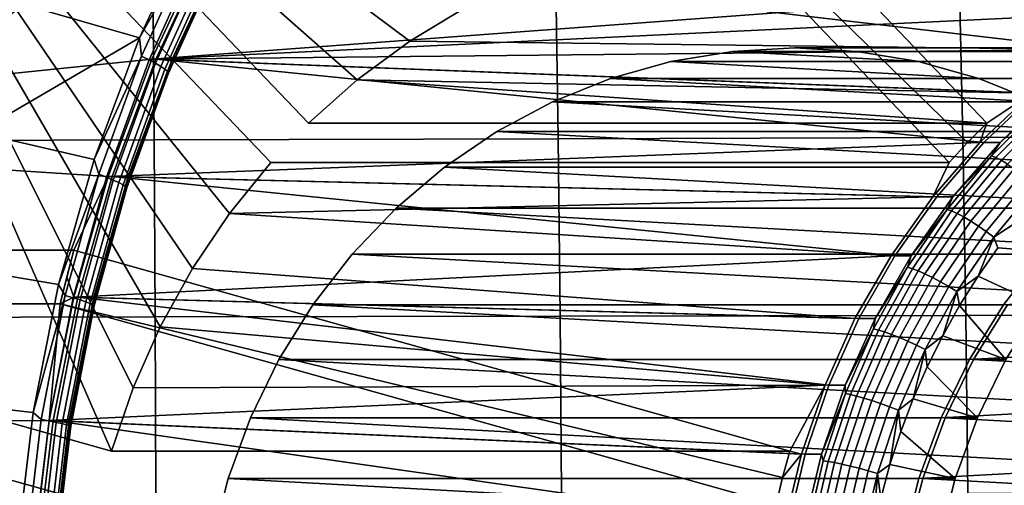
# Model space of a CAD drawing. Header units: metres. Extents: x -25 to 132, y -25 to 25.
# Tile 251 of 278: x 112.54 to 116.1, y 0.67 to 2.35. Entities that reach past the tile are written whole.
import ezdxf

# ---------------------------------------------------------------- set-up
doc = ezdxf.new("R2010")
doc.units = ezdxf.units.M
doc.layers.add('solid_12_061_071_XXX', color=7, linetype='CONTINUOUS')

msp = doc.modelspace()

# ---------------------------------------------------------------- linework, layer by layer
at = {"layer": 'solid_12_061_071_XXX'}
for points in [[(113.58268, 1.978589, 85.123039), (116.033257, 1.978589, 77.107559), (114.139229, 3.959155, 76.528496), (111.688652, 3.959155, 84.543976)], [(113.949371, 2.275235, 85.235146), (111.688652, 3.959155, 84.543976), (114.150352, 2.396574, 85.296593)], [(113.759628, 2.135525, 85.177139), (111.688652, 3.959155, 84.543976), (113.949371, 2.275235, 85.235146)], [(113.58268, 1.978589, 85.123039), (111.688652, 3.959155, 84.543976), (113.759628, 2.135525, 85.177139)], [(115.964378, 1.909188, 77.086502), (114.00399, 3.817734, 76.487152), (114.139229, 3.959155, 76.528496), (116.033257, 1.978589, 77.107559)], [(112.871986, 0.794925, 84.905762), (110.284706, 1.519862, 84.114746), (111.26976, 3.484027, 84.415909), (111.553413, 3.817734, 84.502632)], [(115.89801, 1.837168, 77.066208), (113.447433, 1.837168, 85.081688), (111.553413, 3.817734, 84.502632), (114.00399, 3.817734, 76.487152)], [(113.297348, 1.652122, 85.035805), (111.553413, 3.817734, 84.502632), (113.447433, 1.837168, 85.081688)], [(113.16375, 1.453714, 84.994957), (111.553413, 3.817734, 84.502632), (113.297348, 1.652122, 85.035805)], [(113.047714, 1.243557, 84.95948), (111.553413, 3.817734, 84.502632), (113.16375, 1.453714, 84.994957)], [(112.950195, 1.023362, 84.929672), (111.553413, 3.817734, 84.502632), (113.047714, 1.243557, 84.95948)], [(112.871986, 0.794925, 84.905762), (111.553413, 3.817734, 84.502632), (112.950195, 1.023362, 84.929672)], [(115.89801, 1.837168, 77.066208), (114.00399, 3.817734, 76.487152), (115.964378, 1.909188, 77.086502)], [(112.553688, 2.407564, 75.416328), (113.170265, 2.710287, 75.604836), (112.972572, 2.286868, 75.544395)], [(112.972572, 2.286868, 75.544395), (113.170265, 2.710287, 75.604836), (113.167526, 2.632782, 75.607178)], [(112.972572, 2.286868, 75.544395), (113.167526, 2.632782, 75.607178), (112.980484, 2.220597, 75.549995)], [(113.193428, 2.617118, 75.624542), (113.0075, 2.207385, 75.567703), (112.980484, 2.220597, 75.549995), (113.167526, 2.632782, 75.607178)], [(113.208839, 2.61773, 76.085144), (110.586266, 2.354609, 84.20694), (110.419258, 1.943613, 84.155884), (113.017906, 2.209318, 76.026772)], [(113.215889, 2.602422, 75.646843), (113.031006, 2.194989, 75.590317), (113.0075, 2.207385, 75.567703), (113.193428, 2.617118, 75.624542)], [(116.846466, 2.494468, 77.197281), (117.085068, 2.583741, 77.270233), (113.208839, 2.61773, 76.085144), (113.017906, 2.209318, 76.026772)], [(113.23423, 2.589141, 75.673393), (113.050293, 2.183788, 75.617157), (113.031006, 2.194989, 75.590317), (113.215889, 2.602422, 75.646843)], [(113.222885, 2.61773, 76.0392), (113.031952, 2.209318, 75.980827), (113.090424, 2.209325, 75.789566), (113.281349, 2.617711, 75.847939)], [(116.210609, 2.087129, 76.952644), (113.031952, 2.209318, 75.980827), (113.222885, 2.61773, 76.0392), (116.414139, 2.244978, 77.01487)], [(113.281349, 2.617711, 75.847939), (113.090424, 2.209325, 75.789566), (113.257431, 2.55737, 75.804558)], [(116.631454, 2.381181, 77.081306), (116.414139, 2.244978, 77.01487), (113.222885, 2.61773, 76.0392)], [(113.020805, 2.557195, 99.57412), (113.025925, 1.918149, 99.590981), (114.485344, 1.922434, 99.932465), (114.475311, 2.562802, 99.91497)], [(113.247894, 2.577681, 75.703392), (113.064774, 2.174122, 75.647408), (113.050293, 2.183788, 75.617157), (113.23423, 2.589141, 75.673393)], [(113.256462, 2.568389, 75.735916), (113.073997, 2.166285, 75.680138), (113.064774, 2.174122, 75.647408), (113.247894, 2.577681, 75.703392)], [(113.259674, 2.561549, 75.769989), (113.077698, 2.160516, 75.714355), (113.073997, 2.166285, 75.680138), (113.256462, 2.568389, 75.735916)], [(113.257431, 2.55737, 75.804558), (113.075752, 2.156991, 75.749016), (113.077698, 2.160516, 75.714355), (113.259674, 2.561549, 75.769989)], [(114.475311, 2.562802, 99.91497), (114.485344, 1.922434, 99.932465), (115.947502, 1.926711, 100.262512), (115.932579, 2.568391, 100.244522)], [(115.932579, 2.568391, 100.244522), (115.947502, 1.926711, 100.262512), (117.412292, 1.930633, 100.581093), (117.392517, 2.573502, 100.562759)], [(111.569183, 2.551569, 99.221992), (111.569366, 1.913855, 99.238075), (113.025925, 1.918149, 99.590981), (113.020805, 2.557195, 99.57412)], [(113.090424, 2.209325, 75.789566), (113.075752, 2.156991, 75.749016), (113.257431, 2.55737, 75.804558)], [(116.846466, 2.494468, 77.197281), (113.017906, 2.209318, 76.026772), (116.617409, 2.381181, 77.127251)], [(112.500633, 2.366701, 75.403244), (112.553688, 2.407564, 75.416328), (112.972572, 2.286868, 75.544395), (112.385948, 1.944302, 75.365051)], [(114.150352, 2.396574, 85.296593), (116.617409, 2.381181, 77.127251), (116.400093, 2.244978, 77.060814), (113.949371, 2.275235, 85.235146)], [(116.617409, 2.381181, 77.127251), (113.017906, 2.209318, 76.026772), (116.400093, 2.244978, 77.060814)], [(112.385948, 1.944302, 75.365051), (112.972572, 2.286868, 75.544395), (112.809006, 1.847828, 75.494392)], [(112.809006, 1.847828, 75.494392), (112.972572, 2.286868, 75.544395), (112.980484, 2.220597, 75.549995)], [(116.400093, 2.244978, 77.060814), (113.017906, 2.209318, 76.026772), (116.196564, 2.087129, 76.998589)], [(113.949371, 2.275235, 85.235146), (116.400093, 2.244978, 77.060814), (116.196564, 2.087129, 76.998589), (113.759628, 2.135525, 85.177139)], [(115.564461, 2.237675, 85.728928), (115.114677, 2.237675, 85.591415), (115.339569, 2.25, 85.660172)], [(117.609642, 2.237671, 77.430611), (117.834572, 2.249998, 77.499374), (115.339569, 2.25, 85.660172), (115.114677, 2.237675, 85.591415)], [(117.834572, 2.249998, 77.499374), (118.059502, 2.237671, 77.568146), (115.564461, 2.237675, 85.728928), (115.339569, 2.25, 85.660172)], [(112.859879, 1.785826, 75.978462), (113.017906, 2.209318, 76.026772), (110.419258, 1.943613, 84.155884)], [(112.809006, 1.847828, 75.494392), (112.980484, 2.220597, 75.549995), (112.825775, 1.79401, 75.502693)], [(113.0075, 2.207385, 75.567703), (112.853706, 1.783336, 75.520683), (112.825775, 1.79401, 75.502693), (112.980484, 2.220597, 75.549995)], [(113.031006, 2.194989, 75.590317), (112.878075, 1.773322, 75.543564), (112.853706, 1.783336, 75.520683), (113.0075, 2.207385, 75.567703)], [(116.008797, 1.909174, 76.941177), (116.196564, 2.087129, 76.998589), (113.017906, 2.209318, 76.026772), (112.859879, 1.785826, 75.978462)], [(113.031952, 2.209318, 75.980827), (112.873924, 1.785826, 75.932518), (112.932404, 1.785847, 75.741257), (113.090424, 2.209325, 75.789566)], [(115.852692, 1.712866, 76.843216), (112.873924, 1.785826, 75.932518), (113.031952, 2.209318, 75.980827), (116.022842, 1.909174, 76.895233)], [(113.090424, 2.209325, 75.789566), (112.932404, 1.785847, 75.741257), (113.075752, 2.156991, 75.749016)], [(116.210609, 2.087129, 76.952644), (116.022842, 1.909174, 76.895233), (113.031952, 2.209318, 75.980827)], [(115.786934, 2.200829, 85.796944), (114.892204, 2.200829, 85.523399), (115.114677, 2.237675, 85.591415)], [(117.38723, 2.200835, 77.36261), (117.609642, 2.237671, 77.430611), (115.114677, 2.237675, 85.591415), (114.892204, 2.200829, 85.523399)], [(115.786934, 2.200829, 85.796944), (115.114677, 2.237675, 85.591415), (115.564461, 2.237675, 85.728928)], [(118.059502, 2.237671, 77.568146), (118.281921, 2.200835, 77.636147), (115.786934, 2.200829, 85.796944), (115.564461, 2.237675, 85.728928)], [(113.050293, 2.183788, 75.617157), (112.89814, 1.764272, 75.570641), (112.878075, 1.773322, 75.543564), (113.031006, 2.194989, 75.590317)], [(113.064774, 2.174122, 75.647408), (112.913292, 1.756463, 75.601097), (112.89814, 1.764272, 75.570641), (113.050293, 2.183788, 75.617157)], [(113.073997, 2.166285, 75.680138), (112.923065, 1.750131, 75.633987), (112.913292, 1.756463, 75.601097), (113.064774, 2.174122, 75.647408)], [(117.169678, 2.139878, 77.296097), (117.38723, 2.200835, 77.36261), (114.892204, 2.200829, 85.523399), (114.674644, 2.13987, 85.456886)], [(116.004494, 2.13987, 85.863464), (114.674644, 2.13987, 85.456886), (114.892204, 2.200829, 85.523399)], [(116.004494, 2.13987, 85.863464), (114.892204, 2.200829, 85.523399), (115.786934, 2.200829, 85.796944)], [(118.281921, 2.200835, 77.636147), (118.499474, 2.139878, 77.70266), (116.004494, 2.13987, 85.863464), (115.786934, 2.200829, 85.796944)], [(113.077698, 2.160516, 75.714355), (112.92717, 1.745471, 75.668327), (112.923065, 1.750131, 75.633987), (113.073997, 2.166285, 75.680138)], [(113.075752, 2.156991, 75.749016), (112.925468, 1.742623, 75.703072), (112.92717, 1.745471, 75.668327), (113.077698, 2.160516, 75.714355)], [(112.932404, 1.785847, 75.741257), (112.925468, 1.742623, 75.703072), (113.075752, 2.156991, 75.749016)], [(116.033257, 1.978589, 77.107559), (113.58268, 1.978589, 85.123039), (113.759628, 2.135525, 85.177139)], [(116.033257, 1.978589, 77.107559), (113.759628, 2.135525, 85.177139), (116.196564, 2.087129, 76.998589)], [(116.959389, 2.055469, 77.231804), (117.169678, 2.139878, 77.296097), (114.674644, 2.13987, 85.456886), (114.464409, 2.055482, 85.392609)], [(116.214729, 2.055482, 85.927734), (114.464409, 2.055482, 85.392609), (114.674644, 2.13987, 85.456886)], [(116.214729, 2.055482, 85.927734), (114.674644, 2.13987, 85.456886), (116.004494, 2.13987, 85.863464)], [(118.499474, 2.139878, 77.70266), (118.709755, 2.055469, 77.766945), (116.214729, 2.055482, 85.927734), (116.004494, 2.13987, 85.863464)], [(116.033257, 1.978589, 77.107559), (116.196564, 2.087129, 76.998589), (116.008797, 1.909174, 76.941177)], [(116.022842, 1.909174, 76.895233), (116.210609, 2.087129, 76.952644), (116.269081, 2.087128, 76.761375), (116.081329, 1.909188, 76.703979)], [(116.081329, 1.909188, 76.703979), (116.269081, 2.087128, 76.761375), (116.228287, 2.038228, 76.712593)], [(116.415398, 1.948563, 85.98909), (114.263741, 1.948563, 85.331261), (114.464409, 2.055482, 85.392609)], [(116.758728, 1.948557, 77.170456), (116.959389, 2.055469, 77.231804), (114.464409, 2.055482, 85.392609), (114.263741, 1.948563, 85.331261)], [(116.415398, 1.948563, 85.98909), (114.464409, 2.055482, 85.392609), (116.214729, 2.055482, 85.927734)], [(116.050652, 1.861117, 76.658287), (116.228287, 2.038228, 76.712593), (116.243797, 2.031399, 76.682091), (116.066765, 1.854882, 76.62796)], [(116.081329, 1.909188, 76.703979), (116.228287, 2.038228, 76.712593), (116.050652, 1.861117, 76.658287)], [(116.066765, 1.854882, 76.62796), (116.243797, 2.031399, 76.682091), (116.262283, 2.020247, 76.654671), (116.08622, 1.844699, 76.600845)], [(116.08622, 1.844699, 76.600845), (116.262283, 2.020247, 76.654671), (116.283188, 2.005111, 76.63118), (116.108437, 1.830877, 76.577751)], [(115.964378, 1.909188, 77.086502), (116.033257, 1.978589, 77.107559), (116.008797, 1.909174, 76.941177)], [(110.419258, 1.943613, 84.155884), (110.284706, 1.519862, 84.114746), (112.735283, 1.519862, 76.099266), (112.859879, 1.785826, 75.978462)], [(112.385948, 1.944302, 75.365051), (112.809006, 1.847828, 75.494392), (112.680595, 1.395796, 75.455132), (112.254303, 1.467988, 75.324799)], [(113.025925, 1.918149, 99.590981), (113.029633, 1.27886, 99.60305), (114.492561, 1.281745, 99.944992), (114.485344, 1.922434, 99.932465)], [(116.604301, 1.82028, 86.046844), (114.074837, 1.82028, 85.273506), (114.263741, 1.948563, 85.331261)], [(116.569862, 1.820297, 77.112717), (116.758728, 1.948557, 77.170456), (114.263741, 1.948563, 85.331261), (114.074837, 1.82028, 85.273506)], [(116.604301, 1.82028, 86.046844), (114.263741, 1.948563, 85.331261), (116.415398, 1.948563, 85.98909)], [(114.485344, 1.922434, 99.932465), (114.492561, 1.281745, 99.944992), (115.958214, 1.284628, 100.275391), (115.947502, 1.926711, 100.262512)], [(115.947502, 1.926711, 100.262512), (115.958214, 1.284628, 100.275391), (117.426476, 1.28728, 100.594223), (117.412292, 1.930633, 100.581093)], [(111.569366, 1.913855, 99.238075), (111.569527, 1.275974, 99.24958), (113.029633, 1.27886, 99.60305), (113.025925, 1.918149, 99.590981)], [(116.008797, 1.909174, 76.941177), (112.859879, 1.785826, 75.978462), (115.838646, 1.712866, 76.88916)], [(115.89801, 1.837168, 77.066208), (115.964378, 1.909188, 77.086502), (116.008797, 1.909174, 76.941177), (115.838646, 1.712866, 76.88916)], [(115.852692, 1.712866, 76.843216), (116.022842, 1.909174, 76.895233), (116.081329, 1.909188, 76.703979), (115.911163, 1.712862, 76.651955)], [(115.911163, 1.712862, 76.651955), (116.081329, 1.909188, 76.703979), (116.050652, 1.861117, 76.658287)], [(115.889923, 1.667151, 76.609146), (116.050652, 1.861117, 76.658287), (116.066765, 1.854882, 76.62796), (115.90657, 1.661566, 76.578987)], [(115.911163, 1.712862, 76.651955), (116.050652, 1.861117, 76.658287), (115.889923, 1.667151, 76.609146)], [(115.90657, 1.661566, 76.578987), (116.066765, 1.854882, 76.62796), (116.08622, 1.844699, 76.600845), (115.92691, 1.652444, 76.552139)], [(112.680595, 1.395796, 75.455132), (112.809006, 1.847828, 75.494392), (112.825775, 1.79401, 75.502693)], [(113.297348, 1.652122, 85.035805), (113.447433, 1.837168, 85.081688), (115.89801, 1.837168, 77.066208), (115.838646, 1.712866, 76.88916)], [(116.394814, 1.672068, 77.059196), (116.569862, 1.820297, 77.112717), (114.074837, 1.82028, 85.273506), (113.899796, 1.672063, 85.219994)], [(116.779343, 1.672063, 86.100357), (113.899796, 1.672063, 85.219994), (114.074837, 1.82028, 85.273506)], [(116.779343, 1.672063, 86.100357), (114.074837, 1.82028, 85.273506), (116.604301, 1.82028, 86.046844)], [(115.92691, 1.652444, 76.552139), (116.08622, 1.844699, 76.600845), (116.108437, 1.830877, 76.577751), (115.950325, 1.640063, 76.529411)], [(115.950325, 1.640063, 76.529411), (116.108437, 1.830877, 76.577751), (116.132736, 1.813839, 76.559395), (115.976089, 1.6248, 76.511505)], [(112.680595, 1.395796, 75.455132), (112.825775, 1.79401, 75.502693), (112.704384, 1.355788, 75.465584)], [(112.853706, 1.783336, 75.520683), (112.73304, 1.347721, 75.483788), (112.704384, 1.355788, 75.465584), (112.825775, 1.79401, 75.502693)], [(112.735847, 1.35019, 75.940536), (112.859879, 1.785826, 75.978462), (112.735283, 1.519862, 76.099266), (112.709686, 1.423505, 76.091438)], [(112.878075, 1.773322, 75.543564), (112.758087, 1.340153, 75.506882), (112.73304, 1.347721, 75.483788), (112.853706, 1.783336, 75.520683)], [(115.687714, 1.500052, 76.843018), (115.838646, 1.712866, 76.88916), (112.859879, 1.785826, 75.978462), (112.735847, 1.35019, 75.940536)], [(112.873924, 1.785826, 75.932518), (112.749893, 1.35019, 75.894592), (112.808365, 1.35017, 75.703331), (112.932404, 1.785847, 75.741257)], [(115.57148, 1.272762, 76.75724), (112.749893, 1.35019, 75.894592), (112.873924, 1.785826, 75.932518), (115.701759, 1.500052, 76.797073)], [(112.932404, 1.785847, 75.741257), (112.808365, 1.35017, 75.703331), (112.925468, 1.742623, 75.703072)], [(115.852692, 1.712866, 76.843216), (115.701759, 1.500052, 76.797073), (112.873924, 1.785826, 75.932518)], [(115.976089, 1.6248, 76.511505), (116.132736, 1.813839, 76.559395), (116.158379, 1.794101, 76.546326), (116.003441, 1.60712, 76.498955)], [(116.003441, 1.60712, 76.498955), (116.158379, 1.794101, 76.546326), (116.184578, 1.772266, 76.538948), (116.031525, 1.58756, 76.492149)], [(112.89814, 1.764272, 75.570641), (112.77877, 1.333314, 75.534149), (112.758087, 1.340153, 75.506882), (112.878075, 1.773322, 75.543564)], [(112.913292, 1.756463, 75.601097), (112.794449, 1.327412, 75.564758), (112.77877, 1.333314, 75.534149), (112.89814, 1.764272, 75.570641)], [(112.923065, 1.750131, 75.633987), (112.804649, 1.322628, 75.597786), (112.794449, 1.327412, 75.564758), (112.913292, 1.756463, 75.601097)], [(112.92717, 1.745471, 75.668327), (112.809067, 1.319106, 75.632225), (112.804649, 1.322628, 75.597786), (112.923065, 1.750131, 75.633987)], [(112.925468, 1.742623, 75.703072), (112.807556, 1.316953, 75.667023), (112.809067, 1.319106, 75.632225), (112.92717, 1.745471, 75.668327)], [(116.031525, 1.58756, 76.492149), (116.184578, 1.772266, 76.538948), (116.210548, 1.748998, 76.537483), (116.059502, 1.566717, 76.491302)], [(116.059502, 1.566717, 76.491302), (116.210548, 1.748998, 76.537483), (116.150322, 1.626924, 76.515938)], [(112.808365, 1.35017, 75.703331), (112.807556, 1.316953, 75.667023), (112.925468, 1.742623, 75.703072)], [(113.297348, 1.652122, 85.035805), (115.838646, 1.712866, 76.88916), (115.687714, 1.500052, 76.843018)], [(115.701759, 1.500052, 76.797073), (115.852692, 1.712866, 76.843216), (115.911163, 1.712862, 76.651955), (115.760223, 1.50004, 76.605804)], [(115.760223, 1.50004, 76.605804), (115.911163, 1.712862, 76.651955), (115.889923, 1.667151, 76.609146)], [(116.23555, 1.505533, 77.010506), (116.394814, 1.672068, 77.059196), (113.899796, 1.672063, 85.219994), (113.74057, 1.505557, 85.17131)], [(116.938568, 1.505557, 86.14904), (113.74057, 1.505557, 85.17131), (113.899796, 1.672063, 85.219994)], [(116.938568, 1.505557, 86.14904), (113.899796, 1.672063, 85.219994), (116.779343, 1.672063, 86.100357)], [(113.297348, 1.652122, 85.035805), (115.687714, 1.500052, 76.843018), (115.557434, 1.272762, 76.803185), (113.16375, 1.453714, 84.994957)], [(115.747559, 1.458087, 76.56562), (115.889923, 1.667151, 76.609146), (115.90657, 1.661566, 76.578987), (115.764679, 1.453203, 76.535606)], [(115.760223, 1.50004, 76.605804), (115.889923, 1.667151, 76.609146), (115.747559, 1.458087, 76.56562)], [(115.764679, 1.453203, 76.535606), (115.90657, 1.661566, 76.578987), (115.92691, 1.652444, 76.552139), (115.785797, 1.445225, 76.508995)], [(115.785797, 1.445225, 76.508995), (115.92691, 1.652444, 76.552139), (115.950325, 1.640063, 76.529411), (115.810265, 1.434397, 76.486588)], [(115.810265, 1.434397, 76.486588), (115.950325, 1.640063, 76.529411), (115.976089, 1.6248, 76.511505), (115.837341, 1.421048, 76.469078)], [(115.837341, 1.421048, 76.469078), (115.976089, 1.6248, 76.511505), (116.003441, 1.60712, 76.498955), (115.866196, 1.405584, 76.456993)], [(115.866196, 1.405584, 76.456993), (116.003441, 1.60712, 76.498955), (116.031525, 1.58756, 76.492149), (115.895958, 1.388478, 76.450706)], [(116.366608, 1.505604, 76.582062), (116.073746, 1.528545, 76.492523), (116.059502, 1.566717, 76.491302), (116.150322, 1.626924, 76.515938)], [(115.895958, 1.388478, 76.450706), (116.031525, 1.58756, 76.492149), (116.059502, 1.566717, 76.491302), (115.925713, 1.370248, 76.450394)], [(115.925713, 1.370248, 76.450394), (116.059502, 1.566717, 76.491302), (116.002098, 1.426324, 76.470619)], [(116.059502, 1.566717, 76.491302), (116.073746, 1.528545, 76.492523), (116.002098, 1.426324, 76.470619)], [(112.871986, 0.794925, 84.905762), (115.322563, 0.794925, 76.890282), (112.735283, 1.519862, 76.099266), (110.284706, 1.519862, 84.114746)], [(112.735283, 1.519862, 76.099266), (112.685776, 1.326677, 76.084129), (112.709686, 1.423505, 76.091438)], [(115.296104, 0.698811, 76.882187), (112.685776, 1.326677, 76.084129), (112.735283, 1.519862, 76.099266), (115.322563, 0.794925, 76.890282)], [(115.687714, 1.500052, 76.843018), (112.735847, 1.35019, 75.940536), (115.557434, 1.272762, 76.803185)], [(117.202988, 1.124985, 86.229881), (113.598824, 1.322524, 85.127975), (113.74057, 1.505557, 85.17131), (117.080315, 1.322524, 86.192375)], [(116.093834, 1.322531, 76.967178), (116.23555, 1.505533, 77.010506), (113.74057, 1.505557, 85.17131), (113.598824, 1.322524, 85.127975)], [(117.080315, 1.322524, 86.192375), (113.74057, 1.505557, 85.17131), (116.938568, 1.505557, 86.14904)], [(115.57148, 1.272762, 76.75724), (115.701759, 1.500052, 76.797073), (115.760223, 1.50004, 76.605804), (115.629951, 1.272771, 76.565979)], [(115.629951, 1.272771, 76.565979), (115.760223, 1.50004, 76.605804), (115.747559, 1.458087, 76.56562)], [(115.971161, 1.124999, 76.929672), (119.57531, 1.322531, 78.031578), (119.433594, 1.505533, 77.988251), (116.093834, 1.322531, 76.967178)], [(116.224815, 1.322507, 76.538704), (116.002098, 1.426324, 76.470619), (116.073746, 1.528545, 76.492523), (116.366608, 1.505604, 76.582062)], [(116.093834, 1.322531, 76.967178), (119.433594, 1.505533, 77.988251), (116.23555, 1.505533, 77.010506)], [(112.254303, 1.467988, 75.324799), (112.680595, 1.395796, 75.455132), (112.588364, 0.934305, 75.426933), (112.159813, 0.982331, 75.295914)], [(112.735847, 1.35019, 75.940536), (112.709686, 1.423505, 76.091438), (112.685776, 1.326677, 76.084129)], [(113.16375, 1.453714, 84.994957), (115.557434, 1.272762, 76.803185), (115.449089, 1.03323, 76.770065), (113.047714, 1.243557, 84.95948)], [(115.62484, 1.235819, 76.528099), (115.747559, 1.458087, 76.56562), (115.764679, 1.453203, 76.535606), (115.642372, 1.231679, 76.498215)], [(115.629951, 1.272771, 76.565979), (115.747559, 1.458087, 76.56562), (115.62484, 1.235819, 76.528099)], [(115.642372, 1.231679, 76.498215), (115.764679, 1.453203, 76.535606), (115.785797, 1.445225, 76.508995), (115.664162, 1.224917, 76.471802)], [(115.664162, 1.224917, 76.471802), (115.785797, 1.445225, 76.508995), (115.810265, 1.434397, 76.486588), (115.689545, 1.21574, 76.449684)], [(115.689545, 1.21574, 76.449684), (115.810265, 1.434397, 76.486588), (115.837341, 1.421048, 76.469078), (115.717743, 1.204426, 76.432518)], [(115.925713, 1.370248, 76.450394), (116.002098, 1.426324, 76.470619), (115.935501, 1.320459, 76.450256)], [(116.102158, 1.125005, 76.501205), (115.935501, 1.320459, 76.450256), (116.002098, 1.426324, 76.470619), (116.224815, 1.322507, 76.538704)], [(112.588364, 0.934305, 75.426933), (112.680595, 1.395796, 75.455132), (112.704384, 1.355788, 75.465584)], [(115.717743, 1.204426, 76.432518), (115.837341, 1.421048, 76.469078), (115.866196, 1.405584, 76.456993), (115.747894, 1.19132, 76.42083)], [(115.747894, 1.19132, 76.42083), (115.866196, 1.405584, 76.456993), (115.895958, 1.388478, 76.450706), (115.779091, 1.176821, 76.414978)], [(115.779091, 1.176821, 76.414978), (115.895958, 1.388478, 76.450706), (115.925713, 1.370248, 76.450394), (115.810387, 1.16137, 76.415138)], [(112.588364, 0.934305, 75.426933), (112.704384, 1.355788, 75.465584), (112.617111, 0.908773, 75.438904)], [(112.73304, 1.347721, 75.483788), (112.646294, 0.903366, 75.457268), (112.617111, 0.908773, 75.438904), (112.704384, 1.355788, 75.465584)], [(115.810387, 1.16137, 76.415138), (115.925713, 1.370248, 76.450394), (115.87413, 1.211205, 76.431496)], [(115.925713, 1.370248, 76.450394), (115.935501, 1.320459, 76.450256), (115.87413, 1.211205, 76.431496)], [(112.822487, 0.601739, 84.890625), (110.235199, -1.326677, 84.099609), (110.149117, -0.889367, 84.073296), (110.235199, 1.326677, 84.099609)], [(112.646637, 0.905279, 75.913269), (112.685776, 1.326677, 76.084129), (110.235199, 1.326677, 84.099609), (110.149117, 0.889367, 84.073296)], [(115.273064, 0.601739, 76.875145), (112.822487, 0.601739, 84.890625), (110.235199, 1.326677, 84.099609), (112.685776, 1.326677, 76.084129)], [(112.758087, 1.340153, 75.506882), (112.671829, 0.898293, 75.480507), (112.646294, 0.903366, 75.457268), (112.73304, 1.347721, 75.483788)], [(112.646637, 0.905279, 75.913269), (112.735847, 1.35019, 75.940536), (112.685776, 1.326677, 76.084129)], [(115.449089, 1.03323, 76.770065), (115.557434, 1.272762, 76.803185), (112.735847, 1.35019, 75.940536), (112.646637, 0.905279, 75.913269)], [(112.749893, 1.35019, 75.894592), (112.660683, 0.905279, 75.867317), (112.719154, 0.90527, 75.676056), (112.808365, 1.35017, 75.703331)], [(115.377785, 0.783786, 76.698021), (112.660683, 0.905279, 75.867317), (112.749893, 1.35019, 75.894592), (115.463135, 1.03323, 76.724113)], [(112.77877, 1.333314, 75.534149), (112.692947, 0.893709, 75.507904), (112.671829, 0.898293, 75.480507), (112.758087, 1.340153, 75.506882)], [(115.273064, 0.601739, 76.875145), (112.685776, 1.326677, 76.084129), (115.296104, 0.698811, 76.882187)], [(112.794449, 1.327412, 75.564758), (112.709007, 0.889753, 75.538635), (112.692947, 0.893709, 75.507904), (112.77877, 1.333314, 75.534149)], [(112.804649, 1.322628, 75.597786), (112.719513, 0.886546, 75.571754), (112.709007, 0.889753, 75.538635), (112.794449, 1.327412, 75.564758)], [(112.808365, 1.35017, 75.703331), (112.719154, 0.90527, 75.676056), (112.807556, 1.316953, 75.667023)], [(112.719154, 0.90527, 75.676056), (112.722786, 0.882743, 75.641106), (112.807556, 1.316953, 75.667023)], [(112.809067, 1.319106, 75.632225), (112.724152, 0.884185, 75.606262), (112.719513, 0.886546, 75.571754), (112.804649, 1.322628, 75.597786)], [(112.807556, 1.316953, 75.667023), (112.722786, 0.882743, 75.641106), (112.724152, 0.884185, 75.606262), (112.809067, 1.319106, 75.632225)], [(115.57148, 1.272762, 76.75724), (115.463135, 1.03323, 76.724113), (112.749893, 1.35019, 75.894592)], [(115.971161, 1.124999, 76.929672), (116.093834, 1.322531, 76.967178), (113.598824, 1.322524, 85.127975), (113.476151, 1.124985, 85.090469)], [(117.305237, 0.915147, 86.261139), (113.476151, 1.124985, 85.090469), (113.598824, 1.322524, 85.127975), (117.202988, 1.124985, 86.229881)], [(115.868904, 0.91514, 76.898415), (119.69799, 1.124999, 78.069077), (119.57531, 1.322531, 78.031578), (115.971161, 1.124999, 76.929672)], [(116.102158, 1.125005, 76.501205), (115.87413, 1.211205, 76.431496), (115.935501, 1.320459, 76.450256)], [(116.10788, 1.322531, 76.921234), (115.985207, 1.124999, 76.883728), (116.102158, 1.125005, 76.501205), (116.224815, 1.322507, 76.538704)], [(116.10788, 1.322531, 76.921234), (119.712036, 1.124999, 78.023132), (119.814293, 0.91514, 78.054398), (115.985207, 1.124999, 76.883728)], [(113.029633, 1.27886, 99.60305), (113.031906, 0.63944, 99.610306), (114.496948, 0.640883, 99.95253), (114.492561, 1.281745, 99.944992)], [(114.492561, 1.281745, 99.944992), (114.496948, 0.640883, 99.95253), (115.964691, 0.642329, 100.283142), (115.958214, 1.284628, 100.275391)], [(115.958214, 1.284628, 100.275391), (115.964691, 0.642329, 100.283142), (117.435028, 0.643662, 100.602127), (117.426476, 1.28728, 100.594223)], [(111.569527, 1.275974, 99.24958), (111.569649, 0.637998, 99.2565), (113.031906, 0.63944, 99.610306), (113.029633, 1.27886, 99.60305)], [(115.463135, 1.03323, 76.724113), (115.57148, 1.272762, 76.75724), (115.629951, 1.272771, 76.565979), (115.521614, 1.033245, 76.53286)], [(115.521614, 1.033245, 76.53286), (115.629951, 1.272771, 76.565979), (115.62484, 1.235819, 76.528099)], [(112.950195, 1.023362, 84.929672), (113.047714, 1.243557, 84.95948), (115.449089, 1.03323, 76.770065)], [(115.521614, 1.033245, 76.53286), (115.62484, 1.235819, 76.528099), (115.522881, 1.002359, 76.496925)], [(115.522881, 1.002359, 76.496925), (115.62484, 1.235819, 76.528099), (115.642372, 1.231679, 76.498215), (115.540756, 0.999001, 76.467148)], [(115.540756, 0.999001, 76.467148), (115.642372, 1.231679, 76.498215), (115.664162, 1.224917, 76.471802), (115.563103, 0.993517, 76.44091)], [(115.563103, 0.993517, 76.44091), (115.664162, 1.224917, 76.471802), (115.689545, 1.21574, 76.449684), (115.589241, 0.986073, 76.419014)], [(115.589241, 0.986073, 76.419014), (115.689545, 1.21574, 76.449684), (115.717743, 1.204426, 76.432518), (115.61837, 0.976896, 76.402138)], [(115.810387, 1.16137, 76.415138), (115.87413, 1.211205, 76.431496), (115.818146, 1.098874, 76.414375)], [(115.999886, 0.915098, 76.46994), (115.818146, 1.098874, 76.414375), (115.87413, 1.211205, 76.431496), (116.102158, 1.125005, 76.501205)], [(115.61837, 0.976896, 76.402138), (115.717743, 1.204426, 76.432518), (115.747894, 1.19132, 76.42083), (115.649612, 0.966266, 76.390778)], [(115.649612, 0.966266, 76.390778), (115.747894, 1.19132, 76.42083), (115.779091, 1.176821, 76.414978), (115.682007, 0.954506, 76.385292)], [(115.682007, 0.954506, 76.385292), (115.779091, 1.176821, 76.414978), (115.810387, 1.16137, 76.415138), (115.714569, 0.941974, 76.385841)], [(115.714569, 0.941974, 76.385841), (115.810387, 1.16137, 76.415138), (115.767632, 0.983621, 76.398933)], [(115.810387, 1.16137, 76.415138), (115.818146, 1.098874, 76.414375), (115.767632, 0.983621, 76.398933)], [(115.868904, 0.91514, 76.898415), (115.971161, 1.124999, 76.929672), (113.476151, 1.124985, 85.090469), (113.373901, 0.915147, 85.059212)], [(117.385933, 0.695307, 86.285812), (113.373901, 0.915147, 85.059212), (113.476151, 1.124985, 85.090469), (117.305237, 0.915147, 86.261139)], [(115.788208, 0.695302, 76.873741), (119.800247, 0.91514, 78.100342), (119.69799, 1.124999, 78.069077), (115.868904, 0.91514, 76.898415)], [(115.985207, 1.124999, 76.883728), (115.88295, 0.91514, 76.85247), (115.999886, 0.915098, 76.46994), (116.102158, 1.125005, 76.501205)], [(115.985207, 1.124999, 76.883728), (119.814293, 0.91514, 78.054398), (119.894989, 0.695302, 78.079071), (115.88295, 0.91514, 76.85247)], [(115.999886, 0.915098, 76.46994), (115.767632, 0.983621, 76.398933), (115.818146, 1.098874, 76.414375)], [(115.449089, 1.03323, 76.770065), (112.646637, 0.905279, 75.913269), (115.363739, 0.783786, 76.743965)], [(112.871986, 0.794925, 84.905762), (112.950195, 1.023362, 84.929672), (115.449089, 1.03323, 76.770065), (115.322563, 0.794925, 76.890282)], [(115.322563, 0.794925, 76.890282), (115.449089, 1.03323, 76.770065), (115.363739, 0.783786, 76.743965)], [(115.377785, 0.783786, 76.698021), (115.463135, 1.03323, 76.724113), (115.521614, 1.033245, 76.53286), (115.436256, 0.783769, 76.50676)], [(115.436256, 0.783769, 76.50676), (115.521614, 1.033245, 76.53286), (115.522881, 1.002359, 76.496925)], [(115.436256, 0.783769, 76.50676), (115.522881, 1.002359, 76.496925), (115.442604, 0.759822, 76.472382)], [(115.442604, 0.759822, 76.472382), (115.522881, 1.002359, 76.496925), (115.540756, 0.999001, 76.467148), (115.460747, 0.757276, 76.442688)], [(115.460747, 0.757276, 76.442688), (115.540756, 0.999001, 76.467148), (115.563103, 0.993517, 76.44091), (115.483536, 0.753119, 76.41658)], [(112.159813, 0.982331, 75.295914), (112.588364, 0.934305, 75.426933), (112.533012, 0.467608, 75.410011), (112.103119, 0.491579, 75.27858)], [(115.483536, 0.753119, 76.41658), (115.563103, 0.993517, 76.44091), (115.589241, 0.986073, 76.419014), (115.510269, 0.747476, 76.394875)], [(115.510269, 0.747476, 76.394875), (115.589241, 0.986073, 76.419014), (115.61837, 0.976896, 76.402138), (115.540138, 0.74052, 76.378212)], [(115.540138, 0.74052, 76.378212), (115.61837, 0.976896, 76.402138), (115.649612, 0.966266, 76.390778), (115.572227, 0.732462, 76.367119)], [(115.572227, 0.732462, 76.367119), (115.649612, 0.966266, 76.390778), (115.682007, 0.954506, 76.385292), (115.60556, 0.723548, 76.361923)], [(115.714569, 0.941974, 76.385841), (115.767632, 0.983621, 76.398933), (115.72274, 0.865737, 76.385208)], [(115.91922, 0.695348, 76.445274), (115.72274, 0.865737, 76.385208), (115.767632, 0.983621, 76.398933), (115.999886, 0.915098, 76.46994)], [(112.588364, 0.934305, 75.426933), (112.617111, 0.908773, 75.438904), (112.564522, 0.455865, 75.422821), (112.533012, 0.467608, 75.410011)], [(115.60556, 0.723548, 76.361923), (115.682007, 0.954506, 76.385292), (115.714569, 0.941974, 76.385841), (115.63913, 0.714048, 76.362778)], [(115.63913, 0.714048, 76.362778), (115.714569, 0.941974, 76.385841), (115.683624, 0.74563, 76.373245)], [(115.714569, 0.941974, 76.385841), (115.72274, 0.865737, 76.385208), (115.683624, 0.74563, 76.373245)], [(112.646637, 0.905279, 75.913269), (110.149117, 0.889367, 84.073296), (110.097229, 0.446145, 84.057426), (112.592865, 0.454165, 75.896828)], [(112.646294, 0.903366, 75.457268), (112.594009, 0.453153, 75.441284), (112.564522, 0.455865, 75.422821), (112.617111, 0.908773, 75.438904)], [(115.30217, 0.52675, 76.725143), (115.363739, 0.783786, 76.743965), (112.646637, 0.905279, 75.913269), (112.592865, 0.454165, 75.896828)], [(112.671829, 0.898293, 75.480507), (112.619843, 0.450608, 75.464615), (112.594009, 0.453153, 75.441284), (112.646294, 0.903366, 75.457268)], [(112.660683, 0.905279, 75.867317), (112.606911, 0.454165, 75.850883), (112.665382, 0.454186, 75.659622), (112.719154, 0.90527, 75.676056)], [(115.27903, 0.264628, 76.667831), (112.606911, 0.454165, 75.850883), (112.660683, 0.905279, 75.867317), (115.316216, 0.52675, 76.679199)], [(112.692947, 0.893709, 75.507904), (112.641228, 0.448308, 75.492096), (112.619843, 0.450608, 75.464615), (112.671829, 0.898293, 75.480507)], [(112.709007, 0.889753, 75.538635), (112.657516, 0.446324, 75.522896), (112.641228, 0.448308, 75.492096), (112.692947, 0.893709, 75.507904)], [(112.719513, 0.886546, 75.571754), (112.668213, 0.444715, 75.556076), (112.657516, 0.446324, 75.522896), (112.709007, 0.889753, 75.538635)], [(115.377785, 0.783786, 76.698021), (115.316216, 0.52675, 76.679199), (112.660683, 0.905279, 75.867317)], [(112.719154, 0.90527, 75.676056), (112.665382, 0.454186, 75.659622), (112.6717, 0.442807, 75.625488), (112.722786, 0.882743, 75.641106)], [(117.444229, 0.467804, 86.303635), (113.293198, 0.695307, 85.034538), (113.373901, 0.915147, 85.059212), (117.385933, 0.695307, 86.285812)], [(115.788208, 0.695302, 76.873741), (115.868904, 0.91514, 76.898415), (113.373901, 0.915147, 85.059212), (113.293198, 0.695307, 85.034538)], [(115.729912, 0.46781, 76.855919), (119.880943, 0.695302, 78.125015), (119.800247, 0.91514, 78.100342), (115.788208, 0.695302, 76.873741)], [(115.88295, 0.91514, 76.85247), (115.802254, 0.695302, 76.827797), (115.91922, 0.695348, 76.445274), (115.999886, 0.915098, 76.46994)], [(115.88295, 0.91514, 76.85247), (119.894989, 0.695302, 78.079071), (119.953285, 0.46781, 78.096893), (115.802254, 0.695302, 76.827797)], [(112.724152, 0.884185, 75.606262), (112.672989, 0.443531, 75.590622), (112.668213, 0.444715, 75.556076), (112.719513, 0.886546, 75.571754)], [(112.722786, 0.882743, 75.641106), (112.6717, 0.442807, 75.625488), (112.672989, 0.443531, 75.590622), (112.724152, 0.884185, 75.606262)], [(115.91922, 0.695348, 76.445274), (115.683624, 0.74563, 76.373245), (115.72274, 0.865737, 76.385208)], [(115.273064, 0.601739, 76.875145), (115.296104, 0.698811, 76.882187), (115.363739, 0.783786, 76.743965), (115.30217, 0.52675, 76.725143)], [(115.296104, 0.698811, 76.882187), (115.322563, 0.794925, 76.890282), (115.363739, 0.783786, 76.743965)], [(115.316216, 0.52675, 76.679199), (115.377785, 0.783786, 76.698021), (115.436256, 0.783769, 76.50676), (115.374687, 0.526744, 76.487938)], [(115.436256, 0.783769, 76.50676), (115.442604, 0.759822, 76.472382), (115.384743, 0.510403, 76.454697), (115.374687, 0.526744, 76.487938)], [(115.384743, 0.510403, 76.454697), (115.442604, 0.759822, 76.472382), (115.460747, 0.757276, 76.442688), (115.403076, 0.508693, 76.425056)], [(115.403076, 0.508693, 76.425056), (115.460747, 0.757276, 76.442688), (115.483536, 0.753119, 76.41658), (115.426186, 0.505901, 76.399048)], [(115.426186, 0.505901, 76.399048), (115.483536, 0.753119, 76.41658), (115.510269, 0.747476, 76.394875), (115.453346, 0.50211, 76.377472)], [(115.453346, 0.50211, 76.377472), (115.510269, 0.747476, 76.394875), (115.540138, 0.74052, 76.378212), (115.483742, 0.497438, 76.360977)], [(115.483742, 0.497438, 76.360977), (115.540138, 0.74052, 76.378212), (115.572227, 0.732462, 76.367119), (115.516441, 0.492025, 76.350067)], [(115.516441, 0.492025, 76.350067), (115.572227, 0.732462, 76.367119), (115.60556, 0.723548, 76.361923), (115.550461, 0.486036, 76.345078)], [(115.550461, 0.486036, 76.345078), (115.60556, 0.723548, 76.361923), (115.63913, 0.714048, 76.362778), (115.584747, 0.479655, 76.346153)], [(115.584747, 0.479655, 76.346153), (115.63913, 0.714048, 76.362778), (115.623131, 0.500083, 76.354759)], [(115.63913, 0.714048, 76.362778), (115.650368, 0.623548, 76.363083), (115.623131, 0.500083, 76.354759)], [(115.63913, 0.714048, 76.362778), (115.683624, 0.74563, 76.373245), (115.650368, 0.623548, 76.363083)], [(115.860901, 0.467797, 76.427452), (115.650368, 0.623548, 76.363083), (115.683624, 0.74563, 76.373245), (115.91922, 0.695348, 76.445274)], [(117.479469, 0.23517, 86.314407), (113.234909, 0.467804, 85.016716), (113.293198, 0.695307, 85.034538), (117.444229, 0.467804, 86.303635)], [(115.729912, 0.46781, 76.855919), (115.788208, 0.695302, 76.873741), (113.293198, 0.695307, 85.034538), (113.234909, 0.467804, 85.016716)], [(115.694679, 0.235172, 76.845146), (119.93924, 0.46781, 78.142838), (119.880943, 0.695302, 78.125015), (115.729912, 0.46781, 76.855919)], [(115.802254, 0.695302, 76.827797), (115.743958, 0.46781, 76.809975), (115.860901, 0.467797, 76.427452), (115.91922, 0.695348, 76.445274)], [(115.802254, 0.695302, 76.827797), (119.953285, 0.46781, 78.096893), (119.988518, 0.235172, 78.107666), (115.743958, 0.46781, 76.809975)]]:
    msp.add_3dface(points, dxfattribs=at)

doc.saveas('drawing.dxf')
